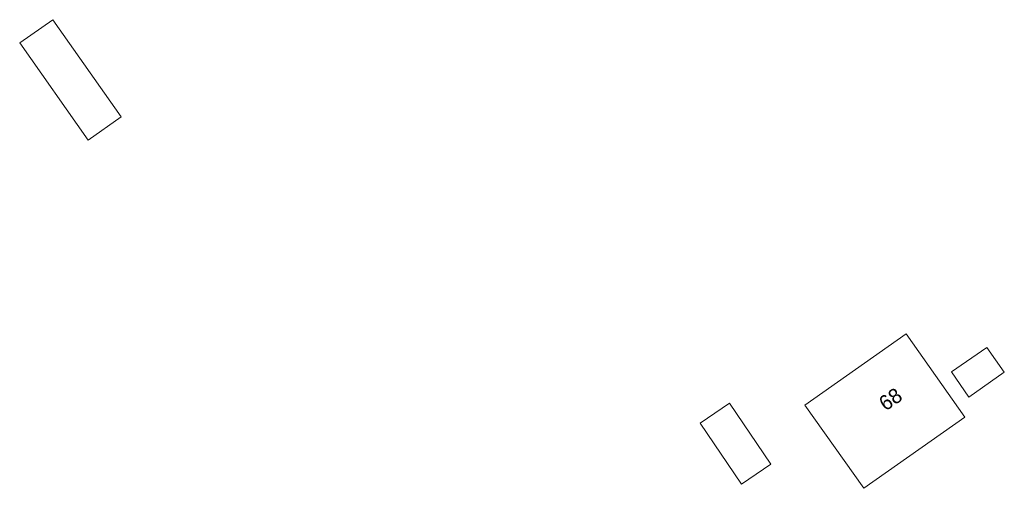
# Model space of a CAD drawing. Header units: metres. Extents: x 138165 to 154469, y 480134 to 494189.
# Tile 369 of 656: x 150632 to 150715, y 482672 to 482711. Entities that reach past the tile are written whole.
import ezdxf

# ---------------------------------------------------------------- set-up
doc = ezdxf.new("R2010")
doc.units = ezdxf.units.M
doc.header["$LTSCALE"] = 0.001
doc.header["$MEASUREMENT"] = 0
doc.layers.add('TOP-L-topo objecten vlak', color=7, linetype='Continuous', lineweight=0)
doc.layers.add('TOP-T-topo huisnummering naamgeving', color=7, linetype='Continuous', lineweight=0)
doc.styles.add('Style-INTL_ISO', font='INTL_ISO.shx')

msp = doc.modelspace()

# ---------------------------------------------------------------- linework, layer by layer
at = {"layer": 'TOP-L-topo objecten vlak', "flags": 128}
for points in [[(150631.975, 482709.054), (150637.732, 482700.878), (150640.512, 482702.835), (150634.755, 482711.011), (150631.975, 482709.054)], [(150711.484, 482677.606), (150706.548, 482684.6), (150698.033, 482678.602), (150703.008, 482671.613), (150711.484, 482677.606)], [(150714.815, 482681.371), (150713.348, 482683.447), (150710.379, 482681.392), (150711.837, 482679.287), (150714.815, 482681.371)], [(150695.175, 482673.644), (150691.687, 482678.781), (150689.215, 482677.102), (150692.703, 482671.965), (150695.175, 482673.644)]]:
    msp.add_lwpolyline(points, dxfattribs=at)

# ---------------------------------------------------------------- texts
at = {"layer": 'TOP-T-topo huisnummering naamgeving', "style": 'Style-INTL_ISO'}
msp.add_text('68', height=1.25, rotation=34.5, dxfattribs=at).set_placement((150704.826, 482678.065))

doc.saveas('drawing.dxf')
